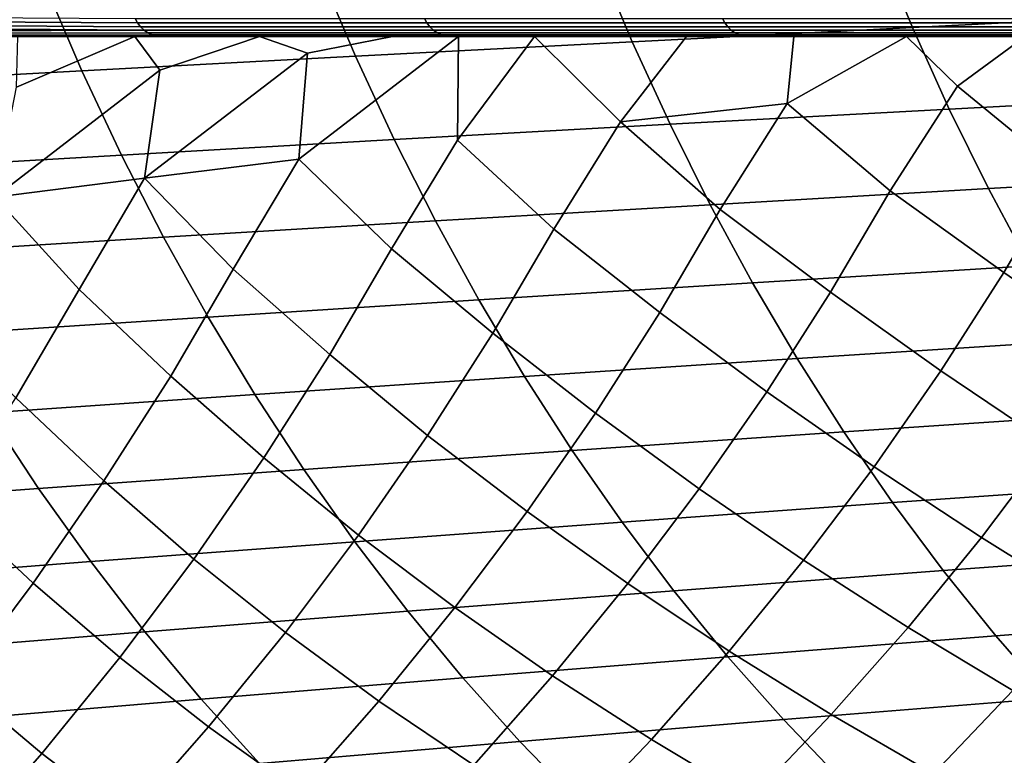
# Model space of a CAD drawing. Header units: metres. Extents: x -240 to 45, y -77 to 27.
# Tile 325 of 656: x -191.95 to -185.96, y -12.22 to -7.75. Entities that reach past the tile are written whole.
import ezdxf

# ---------------------------------------------------------------- set-up
doc = ezdxf.new("R2010")
doc.units = ezdxf.units.M
doc.layers.add('solid_102011X2', color=7, linetype='CONTINUOUS')

msp = doc.modelspace()

# ---------------------------------------------------------------- linework, layer by layer
at = {"layer": 'solid_102011X2'}
for points in [[(-184.998276, -7.206646, 338.567017), (-186.726288, -7.287106, 337.067963), (-186.515778, -7.795958, 336.859192), (-184.792984, -7.709916, 338.358093)], [(-186.726288, -7.287106, 337.067963), (-188.43515, -7.368297, 335.5495), (-188.219406, -7.882776, 335.340881), (-186.515778, -7.795958, 336.859192)], [(-188.43515, -7.368297, 335.5495), (-190.124496, -7.450273, 334.013763), (-189.903519, -7.970431, 333.805267), (-188.219406, -7.882776, 335.340881)], [(-190.124496, -7.450273, 334.013763), (-191.794022, -7.533116, 332.463257), (-191.567841, -8.059011, 332.254822), (-189.903519, -7.970431, 333.805267)], [(-191.794022, -7.533116, 332.463257), (-193.443466, -7.616905, 330.900513), (-193.212112, -8.148602, 330.692047), (-191.567841, -8.059011, 332.254822)], [(-184.792984, -7.709916, 338.358093), (-186.515778, -7.795958, 336.859192), (-186.291245, -8.292765, 336.636505), (-184.57399, -8.201282, 338.135223)], [(-192.952835, -7.732176, 283.507751), (-191.243729, -7.740798, 286.836853), (-191.229202, -7.767557, 286.829254), (-192.940659, -7.757394, 283.501648)], [(-192.940659, -7.757394, 283.501648), (-191.229202, -7.767557, 286.829254), (-191.211136, -7.791421, 286.819824), (-192.925385, -7.780406, 283.493988)], [(-192.925385, -7.780406, 283.493988), (-191.211136, -7.791421, 286.819824), (-191.189987, -7.811803, 286.808777), (-192.907333, -7.800742, 283.484955)], [(-191.229202, -7.767557, 286.829254), (-191.243729, -7.740798, 286.836853), (-189.483154, -7.740798, 290.138885), (-189.46875, -7.767557, 290.131073)], [(-191.211136, -7.791421, 286.819824), (-191.229202, -7.767557, 286.829254), (-189.46875, -7.767557, 290.131073), (-189.450851, -7.791421, 290.121338)], [(-189.46875, -7.767557, 290.131073), (-189.483154, -7.740798, 290.138885), (-187.671158, -7.740798, 293.412872), (-187.65686, -7.767557, 293.404816)], [(-189.450851, -7.791421, 290.121338), (-189.46875, -7.767557, 290.131073), (-187.65686, -7.767557, 293.404816), (-187.639114, -7.791421, 293.394806)], [(-187.65686, -7.767557, 293.404816), (-187.671158, -7.740798, 293.412872), (-185.813187, -7.740798, 296.656494), (-185.799026, -7.767557, 296.648254)], [(-187.639114, -7.791421, 293.394806), (-187.65686, -7.767557, 293.404816), (-185.799026, -7.767557, 296.648254), (-185.781403, -7.791422, 296.638)], [(-192.886871, -7.817981, 283.474701), (-192.907333, -7.800742, 283.484955), (-191.189987, -7.811803, 286.808777)], [(-192.864395, -7.831771, 283.46344), (-192.886871, -7.817981, 283.474701), (-191.189987, -7.811803, 286.808777), (-191.166275, -7.828201, 286.796356)], [(-192.840408, -7.841828, 283.451416), (-192.864395, -7.831771, 283.46344), (-191.166275, -7.828201, 286.796356), (-191.140579, -7.840211, 286.782928)], [(-192.815384, -7.847947, 283.438873), (-192.840408, -7.841828, 283.451416), (-191.140579, -7.840211, 286.782928), (-191.113541, -7.847538, 286.768799)], [(-191.189987, -7.811803, 286.808777), (-191.211136, -7.791421, 286.819824), (-189.450851, -7.791421, 290.121338), (-189.429871, -7.811803, 290.109955)], [(-191.166275, -7.828201, 286.796356), (-191.189987, -7.811803, 286.808777), (-189.429871, -7.811803, 290.109955), (-189.406372, -7.828201, 290.097168)], [(-191.140579, -7.840211, 286.782928), (-191.166275, -7.828201, 286.796356), (-189.406372, -7.828201, 290.097168), (-189.38089, -7.840211, 290.083313)], [(-191.113541, -7.847538, 286.768799), (-191.140579, -7.840211, 286.782928), (-189.38089, -7.840211, 290.083313), (-189.35408, -7.847538, 290.068756)], [(-189.429871, -7.811803, 290.109955), (-189.450851, -7.791421, 290.121338), (-187.639114, -7.791421, 293.394806), (-187.618317, -7.811803, 293.383087)], [(-189.406372, -7.828201, 290.097168), (-189.429871, -7.811803, 290.109955), (-187.618317, -7.811803, 293.383087), (-187.595001, -7.828201, 293.369965)], [(-189.38089, -7.840211, 290.083313), (-189.406372, -7.828201, 290.097168), (-187.595001, -7.828201, 293.369965), (-187.569733, -7.840211, 293.355743)], [(-189.35408, -7.847538, 290.068756), (-189.38089, -7.840211, 290.083313), (-187.569733, -7.840211, 293.355743), (-187.543152, -7.847538, 293.340759)], [(-186.515778, -7.795958, 336.859192), (-188.219406, -7.882776, 335.340881), (-187.989304, -8.385069, 335.118378), (-186.291245, -8.292765, 336.636505)], [(-187.639114, -7.791421, 293.394806), (-185.781403, -7.791422, 296.638), (-185.760788, -7.811804, 296.625977), (-187.618317, -7.811803, 293.383087)], [(-187.618317, -7.811803, 293.383087), (-185.760788, -7.811804, 296.625977), (-185.737656, -7.828202, 296.612518), (-187.595001, -7.828201, 293.369965)], [(-187.595001, -7.828201, 293.369965), (-185.737656, -7.828202, 296.612518), (-185.712601, -7.840212, 296.597931), (-187.569733, -7.840211, 293.355743)], [(-187.569733, -7.840211, 293.355743), (-185.712601, -7.840212, 296.597931), (-185.686218, -7.847538, 296.582581), (-187.543152, -7.847538, 293.340759)], [(-193.054047, -7.85, 282.897156), (-192.794449, -7.85, 283.417084), (-191.245926, -7.85, 282.590179), (-191.957779, -7.85, 281.15567)], [(-191.404373, -7.85, 286.142639), (-192.815384, -7.847947, 283.438873), (-191.113541, -7.847538, 286.768799)], [(-192.815384, -7.847947, 283.438873), (-191.404373, -7.85, 286.142639), (-192.794449, -7.85, 283.417084)], [(-192.794449, -7.85, 283.417084), (-191.404373, -7.85, 286.142639), (-190.487762, -7.85, 284.089081), (-191.245926, -7.85, 282.590179)], [(-191.245926, -7.85, 282.590179), (-191.093033, -8.055768, 283.105469), (-192.098511, -8.827924, 281.936371), (-191.965103, -8.159142, 281.460907)], [(-191.957779, -7.85, 281.15567), (-191.245926, -7.85, 282.590179), (-191.965103, -8.159142, 281.460907)], [(-191.113541, -7.847538, 286.768799), (-191.091537, -7.85, 286.74353), (-191.404373, -7.85, 286.142639)], [(-191.404373, -7.85, 286.142639), (-191.091537, -7.85, 286.74353), (-189.276566, -7.85, 286.424713), (-189.67868, -7.85, 285.657043)], [(-191.404373, -7.85, 286.142639), (-189.67868, -7.85, 285.657043), (-190.487762, -7.85, 284.089081)], [(-191.245926, -7.85, 282.590179), (-190.487762, -7.85, 284.089081), (-191.093033, -8.055768, 283.105469)], [(-190.487762, -7.85, 284.089081), (-190.195328, -7.952602, 284.763123), (-191.186356, -8.712134, 283.63858), (-191.093033, -8.055768, 283.105469)], [(-191.113541, -7.847538, 286.768799), (-189.332245, -7.85, 290.043365), (-189.628067, -7.85, 289.497162)], [(-191.113541, -7.847538, 286.768799), (-189.35408, -7.847538, 290.068756), (-189.332245, -7.85, 290.043365)], [(-191.113541, -7.847538, 286.768799), (-189.628067, -7.85, 289.497162), (-191.091537, -7.85, 286.74353)], [(-191.091537, -7.85, 286.74353), (-189.628067, -7.85, 289.497162), (-188.815338, -7.85, 287.297546), (-189.276566, -7.85, 286.424713)], [(-190.487762, -7.85, 284.089081), (-189.67868, -7.85, 285.657043), (-190.195328, -7.952602, 284.763123)], [(-189.67868, -7.85, 285.657043), (-189.276566, -7.85, 286.424713), (-190.247238, -8.59673, 285.354095), (-190.195328, -7.952602, 284.763123)], [(-189.684219, -9.143528, 287.08429), (-190.247238, -8.59673, 285.354095), (-189.276566, -7.85, 286.424713), (-189.282272, -8.482382, 287.081024)], [(-188.219406, -7.882776, 335.340881), (-189.903519, -7.970431, 333.805267), (-189.667831, -8.478257, 333.582886), (-187.989304, -8.385069, 335.118378)], [(-189.628067, -7.85, 289.497162), (-189.332245, -7.85, 290.043365), (-187.236038, -7.85, 290.21582), (-187.890213, -7.85, 289.019379)], [(-189.628067, -7.85, 289.497162), (-187.890213, -7.85, 289.019379), (-188.815338, -7.85, 287.297546)], [(-189.35408, -7.847538, 290.068756), (-187.519577, -7.85, 293.318298), (-187.715851, -7.85, 292.96936)], [(-189.35408, -7.847538, 290.068756), (-187.543152, -7.847538, 293.340759), (-187.519577, -7.85, 293.318298)], [(-189.35408, -7.847538, 290.068756), (-187.715851, -7.85, 292.96936), (-189.332245, -7.85, 290.043365)], [(-189.332245, -7.85, 290.043365), (-187.715851, -7.85, 292.96936), (-186.551514, -7.85, 291.451691), (-187.236038, -7.85, 290.21582)], [(-189.282272, -8.482382, 287.081024), (-189.276566, -7.85, 286.424713), (-188.815338, -7.85, 287.297546)], [(-188.696396, -9.022784, 288.810455), (-189.282272, -8.482382, 287.081024), (-188.815338, -7.85, 287.297546), (-188.29187, -8.36976, 288.818451)], [(-188.29187, -8.36976, 288.818451), (-188.815338, -7.85, 287.297546), (-187.890213, -7.85, 289.019379)], [(-187.276657, -8.259535, 290.565277), (-188.29187, -8.36976, 288.818451), (-187.890213, -7.85, 289.019379), (-187.236038, -7.85, 290.21582)], [(-187.715851, -7.85, 292.96936), (-187.519577, -7.85, 293.318298), (-185.828674, -7.85, 292.736908), (-186.551514, -7.85, 291.451691)], [(-187.543152, -7.847538, 293.340759), (-185.686218, -7.847538, 296.582581), (-185.65918, -7.85, 296.566833), (-187.519577, -7.85, 293.318298)], [(-187.519577, -7.85, 293.318298), (-185.65918, -7.85, 296.566833), (-185.064865, -7.85, 294.074829), (-185.828674, -7.85, 292.736908)], [(-187.276657, -8.259535, 290.565277), (-187.236038, -7.85, 290.21582), (-186.551514, -7.85, 291.451691)], [(-186.650497, -8.789376, 292.28653), (-187.276657, -8.259535, 290.565277), (-186.551514, -7.85, 291.451691), (-186.240356, -8.152377, 292.316376)], [(-186.240356, -8.152377, 292.316376), (-186.551514, -7.85, 291.451691), (-185.828674, -7.85, 292.736908)], [(-185.600449, -8.678073, 294.025604), (-186.240356, -8.152377, 292.316376), (-185.828674, -7.85, 292.736908), (-185.187836, -8.048876, 294.065125)], [(-190.247238, -8.59673, 285.354095), (-191.186356, -8.712134, 283.63858), (-190.195328, -7.952602, 284.763123)], [(-189.903519, -7.970431, 333.805267), (-191.567841, -8.059011, 332.254822), (-191.326584, -8.572428, 332.032501), (-189.667831, -8.478257, 333.582886)], [(-191.567841, -8.059011, 332.254822), (-193.212112, -8.148602, 330.692047), (-192.965363, -8.667675, 330.469696), (-191.326584, -8.572428, 332.032501)], [(-191.186356, -8.712134, 283.63858), (-192.098511, -8.827924, 281.936371), (-191.093033, -8.055768, 283.105469)], [(-185.959427, -9.287889, 294.122253), (-186.650497, -8.789376, 292.28653), (-186.240356, -8.152377, 292.316376), (-185.600449, -8.678073, 294.025604)], [(-184.57399, -8.201282, 338.135223), (-186.291245, -8.292765, 336.636505), (-186.053009, -8.776753, 336.400238), (-184.341644, -8.679976, 337.898773)], [(-187.684067, -8.904498, 290.546021), (-188.29187, -8.36976, 288.818451), (-187.276657, -8.259535, 290.565277)], [(-187.01387, -9.407141, 292.384155), (-187.684067, -8.904498, 290.546021), (-187.276657, -8.259535, 290.565277), (-186.650497, -8.789376, 292.28653)], [(-186.291245, -8.292765, 336.636505), (-187.989304, -8.385069, 335.118378), (-187.745148, -8.874391, 334.882263), (-186.053009, -8.776753, 336.400238)], [(-187.989304, -8.385069, 335.118378), (-189.667831, -8.478257, 333.582886), (-189.417755, -8.97296, 333.346924), (-187.745148, -8.874391, 334.882263)], [(-188.051697, -9.530418, 290.645081), (-188.696396, -9.022784, 288.810455), (-188.29187, -8.36976, 288.818451), (-187.684067, -8.904498, 290.546021)], [(-189.667831, -8.478257, 333.582886), (-191.326584, -8.572428, 332.032501), (-191.070633, -9.072565, 331.796631), (-189.417755, -8.97296, 333.346924)], [(-189.068192, -9.657014, 288.911224), (-189.684219, -9.143528, 287.08429), (-189.282272, -8.482382, 287.081024), (-188.696396, -9.022784, 288.810455)], [(-191.326584, -8.572428, 332.032501), (-192.965363, -8.667675, 330.469696), (-192.703568, -9.17331, 330.233795), (-191.070633, -9.072565, 331.796631)], [(-190.647049, -9.266026, 285.368347), (-191.186356, -8.712134, 283.63858), (-190.247238, -8.59673, 285.354095)], [(-190.060364, -9.78618, 287.186676), (-190.647049, -9.266026, 285.368347), (-190.247238, -8.59673, 285.354095), (-189.684219, -9.143528, 287.08429)], [(-184.341644, -8.679976, 337.898773), (-186.053009, -8.776753, 336.400238), (-185.801453, -9.247185, 336.150757), (-184.096313, -9.145272, 337.649109)], [(-185.600449, -8.678073, 294.025604), (-184.892273, -9.172823, 295.853424), (-185.270401, -9.76232, 295.957092), (-185.959427, -9.287889, 294.122253)], [(-191.584396, -9.389575, 283.663635), (-192.098511, -8.827924, 281.936371), (-191.186356, -8.712134, 283.63858)], [(-191.027771, -9.917168, 285.472168), (-191.584396, -9.389575, 283.663635), (-191.186356, -8.712134, 283.63858), (-190.647049, -9.266026, 285.368347)], [(-186.053009, -8.776753, 336.400238), (-187.745148, -8.874391, 334.882263), (-187.48735, -9.349997, 334.632996), (-185.801453, -9.247185, 336.150757)], [(-186.650497, -8.789376, 292.28653), (-185.959427, -9.287889, 294.122253), (-186.342346, -9.884933, 294.22644), (-187.01387, -9.407141, 292.384155)], [(-191.969772, -10.049232, 283.768707), (-192.495041, -9.513467, 281.971985), (-192.098511, -8.827924, 281.936371), (-191.584396, -9.389575, 283.663635)], [(-187.745148, -8.874391, 334.882263), (-189.417755, -8.97296, 333.346924), (-189.153717, -9.453784, 333.097809), (-187.48735, -9.349997, 334.632996)], [(-187.684067, -8.904498, 290.546021), (-187.01387, -9.407141, 292.384155), (-187.401443, -10.011987, 292.489441), (-188.051697, -9.530418, 290.645081)], [(-189.417755, -8.97296, 333.346924), (-191.070633, -9.072565, 331.796631), (-190.800385, -9.55866, 331.547607), (-189.153717, -9.453784, 333.097809)], [(-188.696396, -9.022784, 288.810455), (-188.051697, -9.530418, 290.645081), (-188.443817, -10.143254, 290.751862), (-189.068192, -9.657014, 288.911224)], [(-191.070633, -9.072565, 331.796631), (-192.703568, -9.17331, 330.233795), (-192.427155, -9.664738, 329.984741), (-190.800385, -9.55866, 331.547607)], [(-189.684219, -9.143528, 287.08429), (-189.068192, -9.657014, 288.911224), (-189.464798, -10.277978, 289.019836), (-190.060364, -9.78618, 287.186676)], [(-190.647049, -9.266026, 285.368347), (-190.060364, -9.78618, 287.186676), (-190.461655, -10.415368, 287.296967), (-191.027771, -9.917168, 285.472168)], [(-185.801453, -9.247185, 336.150757), (-187.48735, -9.349997, 334.632996), (-187.216324, -9.811148, 334.370911), (-185.536972, -9.70333, 335.888489)], [(-185.959427, -9.287889, 294.122253), (-185.270401, -9.76232, 295.957092), (-185.671631, -10.338305, 296.068176), (-186.342346, -9.884933, 294.22644)], [(-191.584396, -9.389575, 283.663635), (-191.027771, -9.917168, 285.472168), (-191.43396, -10.554639, 285.583923), (-191.969772, -10.049232, 283.768707)], [(-187.48735, -9.349997, 334.632996), (-189.153717, -9.453784, 333.097809), (-188.876129, -9.919983, 332.835876), (-187.216324, -9.811148, 334.370911)], [(-189.153717, -9.453784, 333.097809), (-190.800385, -9.55866, 331.547607), (-190.516251, -10.029958, 331.285767), (-188.876129, -9.919983, 332.835876)], [(-187.01387, -9.407141, 292.384155), (-186.342346, -9.884933, 294.22644), (-186.748642, -10.468318, 294.338165), (-187.401443, -10.011987, 292.489441)], [(-190.800385, -9.55866, 331.547607), (-192.427155, -9.664738, 329.984741), (-192.136551, -10.141194, 329.7229), (-190.516251, -10.029958, 331.285767)], [(-188.051697, -9.530418, 290.645081), (-187.401443, -10.011987, 292.489441), (-187.812714, -10.603015, 292.602325), (-188.443817, -10.143254, 290.751862)], [(-189.068192, -9.657014, 288.911224), (-188.443817, -10.143254, 290.751862), (-188.859909, -10.742094, 290.866394), (-189.464798, -10.277978, 289.019836)], [(-185.536972, -9.70333, 335.888489), (-187.216324, -9.811148, 334.370911), (-186.932434, -10.257123, 334.096405), (-185.259964, -10.144476, 335.61377)], [(-190.060364, -9.78618, 287.186676), (-189.464798, -10.277978, 289.019836), (-189.885696, -10.884748, 289.136292), (-190.461655, -10.415368, 287.296967)], [(-187.216324, -9.811148, 334.370911), (-188.876129, -9.919983, 332.835876), (-188.585373, -10.370828, 332.561584), (-186.932434, -10.257123, 334.096405)], [(-191.027771, -9.917168, 285.472168), (-190.461655, -10.415368, 287.296967), (-190.887558, -11.030153, 287.415161), (-191.43396, -10.554639, 285.583923)], [(-188.876129, -9.919983, 332.835876), (-190.516251, -10.029958, 331.285767), (-190.218658, -10.485722, 331.011536), (-188.585373, -10.370828, 332.561584)], [(-186.342346, -9.884933, 294.22644), (-185.671631, -10.338305, 296.068176), (-186.095413, -10.899933, 296.186615), (-186.748642, -10.468318, 294.338165)], [(-191.969772, -10.049232, 283.768707), (-191.43396, -10.554639, 285.583923), (-191.865082, -11.177484, 285.703644), (-192.380966, -10.695003, 283.881775)], [(-190.516251, -10.029958, 331.285767), (-192.136551, -10.141194, 329.7229), (-191.832199, -10.601933, 329.448639), (-190.218658, -10.485722, 331.011536)], [(-187.401443, -10.011987, 292.489441), (-186.748642, -10.468318, 294.338165), (-187.17778, -11.037189, 294.457336), (-187.812714, -10.603015, 292.602325)], [(-192.136551, -10.141194, 329.7229), (-193.737076, -10.253813, 328.149414), (-193.426041, -10.719594, 327.875031), (-191.832199, -10.601933, 329.448639)], [(-188.443817, -10.143254, 290.751862), (-187.812714, -10.603015, 292.602325), (-188.247086, -11.179358, 292.722809), (-188.859909, -10.742094, 290.866394)], [(-185.259964, -10.144476, 335.61377), (-186.932434, -10.257123, 334.096405), (-186.636185, -10.687247, 333.809937), (-184.970871, -10.569952, 335.327057)], [(-189.464798, -10.277978, 289.019836), (-188.859909, -10.742094, 290.866394), (-189.299408, -11.326054, 290.988647), (-189.885696, -10.884748, 289.136292)], [(-186.932434, -10.257123, 334.096405), (-188.585373, -10.370828, 332.561584), (-188.281952, -10.805636, 332.275299), (-186.636185, -10.687247, 333.809937)], [(-185.671631, -10.338305, 296.068176), (-185.002914, -10.767334, 297.905334), (-185.4431, -11.306933, 298.030609), (-186.095413, -10.899933, 296.186615)], [(-190.461655, -10.415368, 287.296967), (-189.885696, -10.884748, 289.136292), (-190.330292, -11.476429, 289.260529), (-190.887558, -11.030153, 287.415161)], [(-188.585373, -10.370828, 332.561584), (-190.218658, -10.485722, 331.011536), (-189.908112, -10.92526, 330.725372), (-188.281952, -10.805636, 332.275299)], [(-186.748642, -10.468318, 294.338165), (-186.095413, -10.899933, 296.186615), (-186.541367, -11.446382, 296.312073), (-187.17778, -11.037189, 294.457336)], [(-190.218658, -10.485722, 331.011536), (-191.832199, -10.601933, 329.448639), (-191.514587, -11.046257, 329.162476), (-189.908112, -10.92526, 330.725372)], [(-191.832199, -10.601933, 329.448639), (-193.426041, -10.719594, 327.875031), (-193.101456, -11.168769, 327.588684), (-191.514587, -11.046257, 329.162476)], [(-191.43396, -10.554639, 285.583923), (-190.887558, -11.030153, 287.415161), (-191.337494, -11.629622, 287.541199), (-191.865082, -11.177484, 285.703644)], [(-184.970871, -10.569952, 335.327057), (-186.636185, -10.687247, 333.809937), (-186.328003, -11.10085, 333.511932), (-184.67012, -10.979098, 335.028778)], [(-187.812714, -10.603015, 292.602325), (-187.17778, -11.037189, 294.457336), (-187.629364, -11.590712, 294.583618), (-188.247086, -11.179358, 292.722809)], [(-192.380966, -10.695003, 283.881775), (-191.865082, -11.177484, 285.703644), (-192.320572, -11.784777, 285.831207), (-192.817444, -11.325915, 284.002808)], [(-186.636185, -10.687247, 333.809937), (-188.281952, -10.805636, 332.275299), (-187.966324, -11.223729, 331.977478), (-186.328003, -11.10085, 333.511932)], [(-188.859909, -10.742094, 290.866394), (-188.247086, -11.179358, 292.722809), (-188.704193, -11.740165, 292.850494), (-189.299408, -11.326054, 290.988647)], [(-188.281952, -10.805636, 332.275299), (-189.908112, -10.92526, 330.725372), (-189.585068, -11.347887, 330.427673), (-187.966324, -11.223729, 331.977478)], [(-189.885696, -10.884748, 289.136292), (-189.299408, -11.326054, 290.988647), (-189.761902, -11.894271, 291.118225), (-190.330292, -11.476429, 289.260529)], [(-186.095413, -10.899933, 296.186615), (-185.4431, -11.306933, 298.030609), (-185.905029, -11.830744, 298.162079), (-186.541367, -11.446382, 296.312073)], [(-189.908112, -10.92526, 330.725372), (-191.514587, -11.046257, 329.162476), (-191.184189, -11.473474, 328.864777), (-189.585068, -11.347887, 330.427673)], [(-184.67012, -10.979098, 335.028778), (-186.328003, -11.10085, 333.511932), (-186.008347, -11.497284, 333.20282), (-184.3582, -11.371273, 334.719421)], [(-191.514587, -11.046257, 329.162476), (-193.101456, -11.168769, 327.588684), (-192.763824, -11.600636, 327.290802), (-191.184189, -11.473474, 328.864777)], [(-190.887558, -11.030153, 287.415161), (-190.330292, -11.476429, 289.260529), (-190.798172, -12.052143, 289.39212), (-191.337494, -11.629622, 287.541199)], [(-187.17778, -11.037189, 294.457336), (-186.541367, -11.446382, 296.312073), (-187.009338, -11.976871, 296.443787), (-187.629364, -11.590712, 294.583618)], [(-186.328003, -11.10085, 333.511932), (-187.966324, -11.223729, 331.977478), (-187.638947, -11.624454, 331.66861), (-186.008347, -11.497284, 333.20282)], [(-191.865082, -11.177484, 285.703644), (-191.337494, -11.629622, 287.541199), (-191.811035, -12.212888, 287.674622), (-192.320572, -11.784777, 285.831207)], [(-188.247086, -11.179358, 292.722809), (-187.629364, -11.590712, 294.583618), (-188.10321, -12.128096, 294.716278), (-188.704193, -11.740165, 292.850494)], [(-187.966324, -11.223729, 331.977478), (-189.585068, -11.347887, 330.427673), (-189.250015, -11.752945, 330.118927), (-187.638947, -11.624454, 331.66861)], [(-189.585068, -11.347887, 330.427673), (-191.184189, -11.473474, 328.864777), (-190.841537, -11.882914, 328.556), (-189.250015, -11.752945, 330.118927)], [(-189.299408, -11.326054, 290.988647), (-188.704193, -11.740165, 292.850494), (-189.183823, -12.284637, 292.98468), (-189.761902, -11.894271, 291.118225)], [(-184.3582, -11.371273, 334.719421), (-186.008347, -11.497284, 333.20282), (-185.677734, -11.875951, 332.883148), (-184.035568, -11.745885, 334.399445)], [(-191.184189, -11.473474, 328.864777), (-192.763824, -11.600636, 327.290802), (-192.413666, -12.014523, 326.981873), (-190.841537, -11.882914, 328.556)], [(-190.330292, -11.476429, 289.260529), (-189.761902, -11.894271, 291.118225), (-190.247192, -12.445934, 291.254364), (-190.798172, -12.052143, 289.39212)], [(-186.008347, -11.497284, 333.20282), (-187.638947, -11.624454, 331.66861), (-187.300369, -12.007206, 331.349152), (-185.677734, -11.875951, 332.883148)], [(-186.541367, -11.446382, 296.312073), (-185.905029, -11.830744, 298.162079), (-186.387283, -12.337878, 298.300812), (-187.009338, -11.976871, 296.443787)], [(-187.629364, -11.590712, 294.583618), (-187.009338, -11.976871, 296.443787), (-187.497894, -12.490499, 296.582886), (-188.10321, -12.128096, 294.716278)], [(-191.337494, -11.629622, 287.541199), (-190.798172, -12.052143, 289.39212), (-191.289154, -12.611066, 289.530365), (-191.811035, -12.212888, 287.674622)], [(-187.638947, -11.624454, 331.66861), (-189.250015, -11.752945, 330.118927), (-188.903488, -12.13982, 329.799622), (-187.300369, -12.007206, 331.349152)], [(-188.704193, -11.740165, 292.850494), (-188.10321, -12.128096, 294.716278), (-188.5979, -12.648424, 294.856445), (-189.183823, -12.284637, 292.98468)], [(-192.320572, -11.784777, 285.831207), (-191.811035, -12.212888, 287.674622), (-192.307983, -12.779112, 287.814697), (-192.799988, -12.375616, 285.966187)], [(-189.250015, -11.752945, 330.118927), (-190.841537, -11.882914, 328.556), (-190.487152, -12.273962, 328.236694), (-188.903488, -12.13982, 329.799622)], [(-185.905029, -11.830744, 298.162079), (-185.267639, -12.190227, 300.0065), (-185.762985, -12.67377, 300.152496), (-186.387283, -12.337878, 298.300812)], [(-190.841537, -11.882914, 328.556), (-192.413666, -12.014523, 326.981873), (-192.051514, -12.409801, 326.662384), (-190.487152, -12.273962, 328.236694)], [(-189.761902, -11.894271, 291.118225), (-189.183823, -12.284637, 292.98468), (-189.684555, -12.811838, 293.126495), (-190.247192, -12.445934, 291.254364)], [(-185.677734, -11.875951, 332.883148), (-187.300369, -12.007206, 331.349152), (-186.951096, -12.371387, 331.019592), (-185.336685, -12.23626, 332.553345)], [(-187.009338, -11.976871, 296.443787), (-186.387283, -12.337878, 298.300812), (-186.889191, -12.827531, 298.446747), (-187.497894, -12.490499, 296.582886)], [(-187.300369, -12.007206, 331.349152), (-188.903488, -12.13982, 329.799622), (-188.546036, -12.507909, 329.470215), (-186.951096, -12.371387, 331.019592)], [(-190.798172, -12.052143, 289.39212), (-190.247192, -12.445934, 291.254364), (-190.75386, -12.980088, 291.398224), (-191.289154, -12.611066, 289.530365)], [(-188.903488, -12.13982, 329.799622), (-190.487152, -12.273962, 328.236694), (-190.121582, -12.646007, 327.907318), (-188.546036, -12.507909, 329.470215)], [(-188.10321, -12.128096, 294.716278), (-187.497894, -12.490499, 296.582886), (-188.006332, -12.986448, 296.72934), (-188.5979, -12.648424, 294.856445)], [(-191.811035, -12.212888, 287.674622), (-191.289154, -12.611066, 289.530365), (-191.801819, -13.152226, 289.676392), (-192.307983, -12.779112, 287.814697)]]:
    msp.add_3dface(points, dxfattribs=at)

doc.saveas('drawing.dxf')
